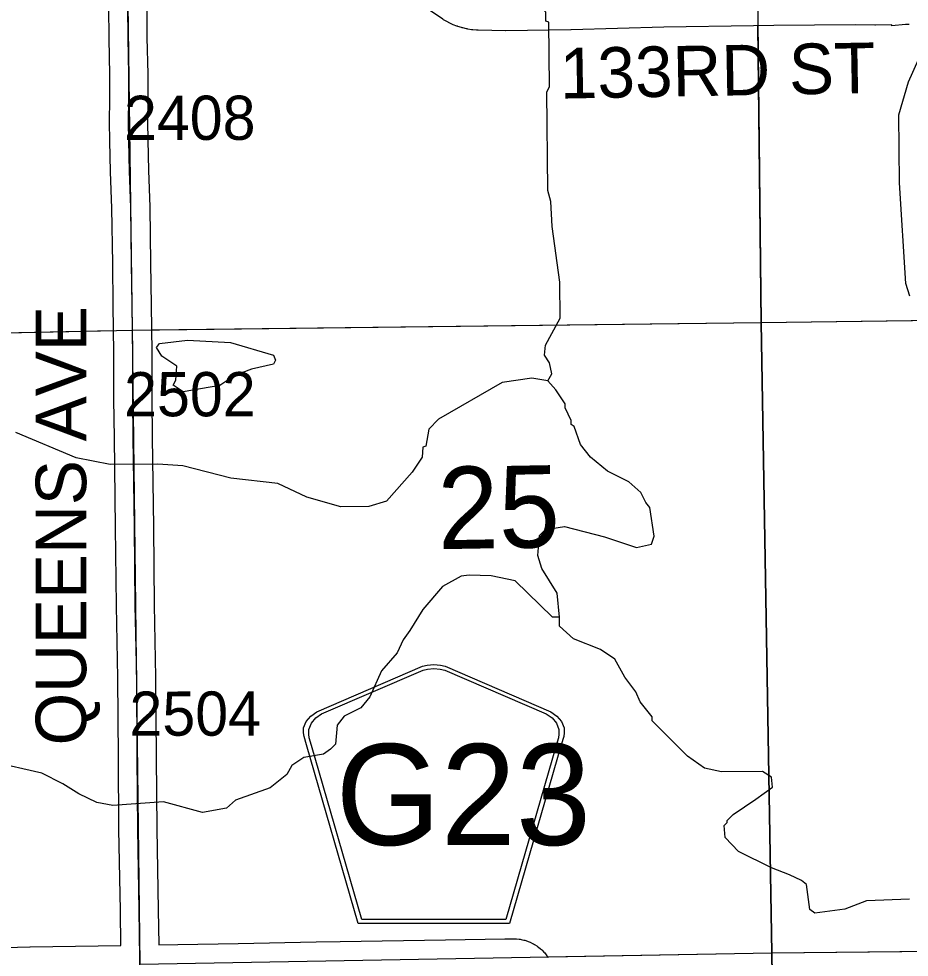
# Model space of a CAD drawing. Extents: x 23.6 to 68.7, y -63 to -29.
# Drawn here: x 49.329 to 50.739, y -38.533 to -37.047 of the extents above; entities that cross this region are included whole.
import ezdxf

# ---------------------------------------------------------------- set-up
doc = ezdxf.new("R2010")
doc.units = 0
for name, color, linetype in [('tdCoHydroRiver', 7, 'Continuous'), ('tdCoSecRdNmbr', 7, 'Continuous'), ('tdCoSecRdTxt', 7, 'Continuous'), ('tdCoSecRteBand', 7, 'Continuous'), ('tdCoSecRteCL', 7, 'Continuous'), ('tdCoSectLine', 7, 'Continuous'), ('tdCoSectLinePart', 7, 'Continuous'), ('tdCoSectNmbr', 7, 'Continuous'), ('tdCoShieldCoRte', 7, 'Continuous'), ('tdCoSurfEarth', 7, 'Continuous'), ('tdCoSurfGravel', 7, 'Continuous'), ('tdCoTwpBndry', 7, 'Continuous'), ('tdCoTwpBndryShd', 7, 'Continuous')]:
    doc.layers.add(name, color=color, linetype=linetype)

msp = doc.modelspace()

# ---------------------------------------------------------------- linework, layer by layer
at = {"layer": 'tdCoHydroRiver'}
for points in [[(50.1668, -37.6205), (50.1729, -37.6094), (50.1696, -37.592), (50.1616, -37.5795), (50.163, -37.5637), (50.1862, -37.5208), (50.1856, -37.464), (50.1736, -37.3757), (50.1715, -37.3363), (50.1666, -37.319), (50.1649, -37.1627), (50.1696, -37.1548), (50.1684, -37.0522), (50.1637, -37.0507), (50.1635, -37.0365), (50.1587, -37.0318), (50.1522, -37.0113), (50.0944, -36.922), (50.0462, -36.8404), (50.0444, -36.8231), (50.0395, -36.8137)], [(50.7399, -37.4863), (50.7333, -37.4659), (50.7237, -37.3066), (50.7225, -37.1992), (50.7377, -37.147), (50.8148, -36.9741)], [(49.5892, -37.6379), (49.5733, -37.627), (49.578, -37.619), (49.5793, -37.5969), (49.5555, -37.5814), (49.5474, -37.5673), (49.5521, -37.5609), (49.5962, -37.5557), (49.6641, -37.5597), (49.7322, -37.5795), (49.7355, -37.5873), (49.7324, -37.5937), (49.6977, -37.602), (49.671, -37.6117), (49.6475, -37.6278), (49.5892, -37.6379)], [(50.1668, -37.6205), (50.1415, -37.616), (50.0942, -37.6229), (49.9938, -37.6808), (49.9782, -37.6967), (49.9737, -37.7236), (49.969, -37.7253), (49.9676, -37.7411), (49.9521, -37.7649), (49.9115, -37.8111), (49.8832, -37.8193), (49.839, -37.8198), (49.7852, -37.8046), (49.7392, -37.783), (49.6649, -37.7744), (49.5889, -37.7547), (49.5494, -37.752), (49.4737, -37.7528), (49.4199, -37.7423), (49.3247, -37.7023)], [(50.1851, -37.9944), (50.1815, -37.9565), (50.1574, -37.9173), (50.1508, -37.8969), (50.1537, -37.8653), (50.163, -37.8557), (50.1929, -37.8507), (50.2563, -37.8673), (50.307, -37.8841), (50.3306, -37.8791), (50.3352, -37.8665), (50.3284, -37.8208), (50.322, -37.8129), (50.3139, -37.7972), (50.2948, -37.7801), (50.2614, -37.7631), (50.2344, -37.7413), (50.2184, -37.7209), (50.2086, -37.6926), (50.2038, -37.6895), (50.2038, -37.6832), (50.1941, -37.6628), (50.194, -37.6565), (50.1795, -37.6346), (50.1668, -37.6205)], [(50.1851, -37.9944), (50.174, -37.9945), (50.115, -37.9368), (50.077, -37.9293), (50.0423, -37.9281), (50.0297, -37.9298), (49.9998, -37.9459), (49.9687, -37.9826), (49.9485, -38.0159), (49.9376, -38.0303), (49.9284, -38.0509), (49.9034, -38.0796), (49.8849, -38.1208), (49.8709, -38.1383), (49.8442, -38.1512), (49.8333, -38.1656), (49.8305, -38.1956), (49.8227, -38.2036), (49.8118, -38.2116), (49.7802, -38.2167), (49.7614, -38.2295), (49.7537, -38.2438), (49.7271, -38.2646), (49.6721, -38.2842), (49.658, -38.2969), (49.6202, -38.3037), (49.5584, -38.287), (49.478, -38.2926), (49.4527, -38.2881), (49.4241, -38.2742), (49.3987, -38.2587), (49.3654, -38.2417), (49.2862, -38.2237)], [(50.7393, -38.4413), (50.6714, -38.4437), (50.6368, -38.4567), (50.5895, -38.4635), (50.5816, -38.4573), (50.5764, -38.4179), (50.5685, -38.4116), (50.5494, -38.4024), (50.5209, -38.3916), (50.4685, -38.3654), (50.4477, -38.3435), (50.446, -38.3246), (50.4506, -38.3198), (50.4506, -38.3166), (50.46, -38.3071), (50.496, -38.283), (50.5226, -38.2638), (50.5209, -38.248), (50.5066, -38.2387), (50.4419, -38.2394), (50.415, -38.2334), (50.3879, -38.2147), (50.3321, -38.1585), (50.332, -38.1522), (50.3128, -38.1287), (50.3063, -38.113), (50.2887, -38.0895), (50.2726, -38.0613), (50.2503, -38.0458), (50.2075, -38.0289), (50.1852, -38.0086), (50.1851, -37.9944)]]:
    msp.add_lwpolyline(points, dxfattribs=at)
at = {"layer": 'tdCoSecRteBand'}
for points in [[(50.739, -37.056), (50.7331, -37.0561), (50.7115, -37.0582), (50.7113, -37.0565), (50.6853, -37.057), (50.6849, -37.057), (50.6845, -37.057), (50.6533, -37.0566), (50.5243, -37.0576), (50.4924, -37.0581), (50.3504, -37.0604), (50.2035, -37.0642), (50.2034, -37.0642), (50.2032, -37.0642), (50.1005, -37.0658), (50.1, -37.0658), (50.0995, -37.0658), (50.0563, -37.0652), (50.0552, -37.0652), (50.054, -37.0651), (50.0481, -37.0645), (50.047, -37.0644), (50.046, -37.0642), (50.0401, -37.0633), (50.0391, -37.0631), (50.038, -37.0629), (50.0322, -37.0615), (50.0312, -37.0612), (50.0302, -37.0609), (50.0245, -37.0592), (50.0235, -37.0588), (50.0225, -37.0585), (50.0169, -37.0563), (50.016, -37.0559), (50.015, -37.0554), (50.0096, -37.0529), (50.0087, -37.0524), (50.0078, -37.0519), (50.0026, -37.049), (50.0016, -37.0484), (50.0006, -37.0478), (49.9586, -37.0197)], [(49.248, -38.5192), (49.3467, -38.5168), (49.3468, -38.5168), (49.3469, -38.5167), (49.4906, -38.5144), (49.4906, -38.5144), (49.4906, -38.5144), (49.4899, -38.4589), (49.4876, -38.3308), (49.4876, -38.3306), (49.4876, -38.3304), (49.4868, -38.217), (49.4858, -38.0907), (49.4836, -37.9765), (49.4836, -37.9764), (49.4836, -37.9762), (49.4823, -37.8525), (49.4804, -37.7105), (49.4804, -37.7105), (49.4804, -37.7105), (49.4798, -37.6498), (49.4798, -37.6497), (49.4798, -37.6496), (49.4796, -37.5757), (49.4786, -37.5009), (49.4786, -37.5009), (49.4786, -37.5009), (49.4778, -37.4347), (49.4767, -37.3467), (49.4745, -37.2894), (49.4745, -37.2892), (49.4745, -37.289), (49.4734, -37.2407), (49.4734, -37.2406), (49.4734, -37.2404), (49.4729, -37.2105), (49.4729, -37.2101), (49.4729, -37.2098), (49.4732, -37.1748), (49.4734, -37.1357), (49.4721, -37.0779), (49.4721, -37.0776), (49.4721, -37.0774), (49.4717, -37.0291)], [(49.5317, -37.0283), (49.5321, -37.0768), (49.5334, -37.1347), (49.5334, -37.1351), (49.5334, -37.1355), (49.5332, -37.1751), (49.5332, -37.1752), (49.5332, -37.1753), (49.5329, -37.2099), (49.5334, -37.2393), (49.5345, -37.2874), (49.5366, -37.3449), (49.5367, -37.3452), (49.5367, -37.3456), (49.5378, -37.4339), (49.5378, -37.4339), (49.5378, -37.4339), (49.5386, -37.5002), (49.5396, -37.5751), (49.5396, -37.5753), (49.5396, -37.5754), (49.5398, -37.6493), (49.5404, -37.7098), (49.5423, -37.8517), (49.5423, -37.8518), (49.5423, -37.8518), (49.5436, -37.9755), (49.5458, -38.0898), (49.5458, -38.0899), (49.5458, -38.0901), (49.5468, -38.2165), (49.5468, -38.2165), (49.5468, -38.2166), (49.5476, -38.3298), (49.5499, -38.4579), (49.5499, -38.458), (49.5499, -38.4581), (49.5506, -38.5135), (49.5808, -38.5131), (49.6766, -38.5112), (49.7997, -38.5085), (49.7999, -38.5085), (49.8, -38.5085), (49.838, -38.5081), (50.0045, -38.5054), (50.0988, -38.5038), (50.0991, -38.5038), (50.0994, -38.5038), (50.1139, -38.5038), (50.1155, -38.5038), (50.117, -38.504), (50.1211, -38.5044), (50.1228, -38.5045), (50.1245, -38.5049), (50.1285, -38.5058), (50.1302, -38.5062), (50.1319, -38.5067), (50.1357, -38.5081), (50.1374, -38.5087), (50.139, -38.5094), (50.1427, -38.5112), (50.1442, -38.512), (50.1457, -38.5129), (50.1492, -38.5151), (50.1506, -38.516), (50.152, -38.5171), (50.1552, -38.5197), (50.1565, -38.5208), (50.1578, -38.522), (50.1606, -38.525), (50.1618, -38.5262), (50.1629, -38.5276), (50.1654, -38.5308), (50.1665, -38.5322), (50.1674, -38.5337)]]:
    msp.add_lwpolyline(points, dxfattribs=at)
at = {"layer": 'tdCoSecRteCL'}
msp.add_lwpolyline([(49.5209, -38.5341), (49.5199, -38.4584), (49.5176, -38.3302), (49.5168, -38.2168), (49.5158, -38.0903), (49.5136, -37.9759), (49.5123, -37.8521), (49.5104, -37.7102), (49.5098, -37.6495), (49.5096, -37.5755), (49.5086, -37.5005), (49.5078, -37.4343), (49.5067, -37.346), (49.5045, -37.2883), (49.5034, -37.24), (49.5029, -37.21), (49.5032, -37.175), (49.5034, -37.1354), (49.5021, -37.0772), (49.5017, -37.0285)], dxfattribs=at)
at = {"layer": 'tdCoSectLine'}
for points in [[(50.4932, -36.5277), (50.5044, -37.5279)], [(49.4954, -36.545), (49.5084, -37.5401)], [(50.5044, -37.5279), (51.4928, -37.5148)], [(48.5067, -37.5612), (49.5084, -37.5401)], [(49.5084, -37.5401), (50.5044, -37.5279)], [(49.5084, -37.5401), (49.5207, -38.544)], [(50.5044, -37.5279), (50.5213, -38.5259)], [(50.5213, -38.5259), (51.4992, -38.5161)], [(49.5207, -38.544), (50.5213, -38.5259)], [(50.5213, -38.5259), (50.5363, -39.5259)]]:
    msp.add_lwpolyline(points, dxfattribs=at)
at = {"layer": 'tdCoSectLinePart'}
for points in [[(50.4992, -37.0581), (50.5044, -37.5279)], [(50.5044, -37.5279), (51.4627, -37.5152)], [(49.5387, -37.5397), (50.5044, -37.5279)], [(50.5044, -37.5279), (50.5213, -38.5259)], [(48.5067, -37.5612), (49.4787, -37.5407)], [(50.5213, -38.5259), (51.2306, -38.5188)], [(50.1659, -38.5323), (50.5213, -38.5259)], [(50.5213, -38.5259), (50.5246, -38.7461)]]:
    msp.add_lwpolyline(points, dxfattribs=at)
at = {"layer": 'tdCoShieldCoRte'}
for points in [[(49.8666, -38.4796), (49.7847, -38.1968), (49.7808, -38.1836), (49.7801, -38.1777), (49.7801, -38.1699), (49.7843, -38.1596), (49.7916, -38.1511), (49.8011, -38.1444), (49.9684, -38.0721), (49.9759, -38.0704), (49.9864, -38.0695), (49.9968, -38.0704), (50.0043, -38.0721), (50.1716, -38.1444), (50.1812, -38.1511), (50.1884, -38.1596), (50.1927, -38.1699), (50.1927, -38.1777), (50.1919, -38.1836), (50.1881, -38.1968), (50.1061, -38.4796)], [(49.8725, -38.4733), (49.7927, -38.198), (49.789, -38.1854), (49.7883, -38.1798), (49.7883, -38.1723), (49.7924, -38.1624), (49.7994, -38.1542), (49.8086, -38.1478), (49.9691, -38.0783), (49.9764, -38.0768), (49.9864, -38.0759), (49.9964, -38.0768), (50.0036, -38.0783), (50.1642, -38.1478), (50.1734, -38.1542), (50.1803, -38.1624), (50.1844, -38.1723), (50.1844, -38.1798), (50.1837, -38.1854), (50.18, -38.198), (50.1003, -38.4733)]]:
    msp.add_lwpolyline(points, close=True, dxfattribs=at)
at = {"layer": 'tdCoSurfEarth'}
msp.add_lwpolyline([(49.5104, -37.7102), (49.5098, -37.6495), (49.5096, -37.5755), (49.5086, -37.5005), (49.5078, -37.4343), (49.5067, -37.346), (49.5045, -37.2883), (49.5034, -37.24), (49.5029, -37.21), (49.5032, -37.175), (49.5034, -37.1354), (49.5021, -37.0772), (49.5017, -37.0285), (49.4991, -36.9373), (49.4978, -36.8949), (49.4989, -36.8511), (49.4984, -36.8141), (49.498, -36.7931)], dxfattribs=at)
at = {"layer": 'tdCoSurfGravel'}
msp.add_lwpolyline([(49.5228, -38.6241), (49.522, -38.5821), (49.5212, -38.5527), (49.521, -38.544), (49.5209, -38.5341), (49.5199, -38.4584), (49.5176, -38.3302), (49.5168, -38.2168), (49.5158, -38.0903), (49.5136, -37.9759), (49.5123, -37.8521), (49.5104, -37.7102)], dxfattribs=at)
at = {"layer": 'tdCoTwpBndry'}
msp.add_lwpolyline([(50.5246, -38.7458), (50.5213, -38.5259), (50.5044, -37.5279), (50.4992, -37.058)], dxfattribs=at)
at = {"layer": 'tdCoTwpBndryShd'}
msp.add_lwpolyline([(50.4445, -33.5691), (50.4671, -34.5307), (50.4745, -35.5252), (50.4932, -36.5277), (50.5044, -37.5279), (50.5213, -38.5259), (50.5363, -39.5259), (50.5509, -40.5443), (50.5639, -41.5427)], dxfattribs=at)

# ---------------------------------------------------------------- texts
at = {"layer": 'tdCoSecRdNmbr'}
for s, p in [('2408', (49.4957, -37.2388)), ('2502', (49.4959, -37.6765)), ('2504', (49.5044, -38.1823))]:
    msp.add_text(s, height=0.07, rotation=0.0384, dxfattribs=at).set_placement(p)
at = {"layer": 'tdCoSecRdTxt'}
for s, rotation, p in [('133RD ST', 1.0425, (50.1864, -37.1734)), ('QUEENS AVE', 90, (49.4359, -38.1976))]:
    msp.add_text(s, height=0.08, rotation=rotation, dxfattribs=at).set_placement(p)
at = {"layer": 'tdCoSectNmbr'}
msp.add_text('25', height=0.13, rotation=1.0387, dxfattribs=at).set_placement((49.9933, -37.887))
at = {"layer": 'tdCoShieldCoRte'}
msp.add_text('G23', height=0.16, dxfattribs=at).set_placement((49.8308, -38.3554))

doc.saveas('drawing.dxf')
